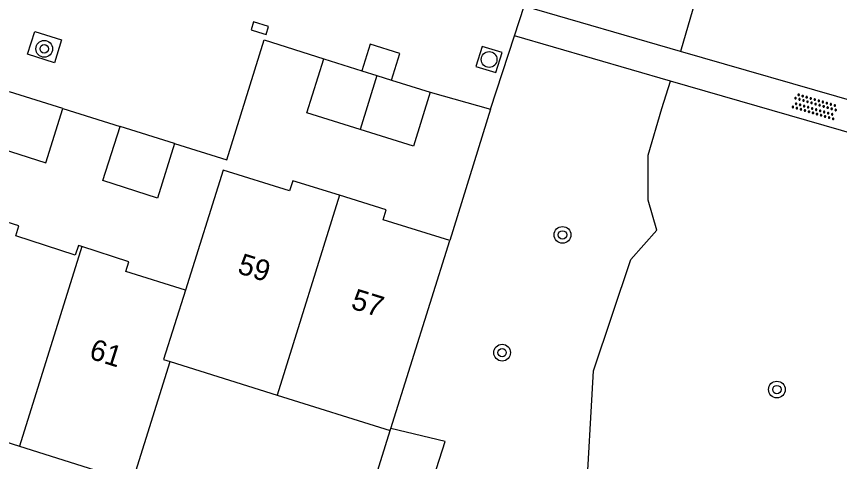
# Model space of a CAD drawing. Extents: x 137999 to 141000, y 397500 to 400501.
# Drawn here: x 138919.56 to 138958.85, y 399715.95 to 399737.2 of the extents above; entities that cross this region are included whole.
import ezdxf

# ---------------------------------------------------------------- set-up
doc = ezdxf.new("R2010")
doc.units = 0
for name, color, linetype in [('gg-afsc-erfafscheiding', 7, 'Continuous'), ('gg-anno-huisnummerreeks BGT', 7, 'Continuous'), ('gg-bbg-bijgebouw', 7, 'Continuous'), ('gg-bbg-gedigitaliseerde bebouwing', 7, 'Continuous'), ('gg-bbg-hoofdgebouw', 7, 'Continuous'), ('gg-bbg-tussenscheiding', 7, 'Continuous'), ('gg-knt-onverhard', 7, 'Continuous'), ('gg-knt-verharding', 7, 'Continuous'), ('gt-grn-groengrens', 7, 'Continuous'), ('gt-symb-boom', 7, 'Continuous'), ('gt-symb-kolk', 7, 'Continuous'), ('gt-symb-overige verharding', 7, 'Continuous'), ('gt-symb-rioolschacht', 7, 'Continuous')]:
    doc.layers.add(name, color=color, linetype=linetype)

# ---------------------------------------------------------------- blocks, each defined once
blk = doc.blocks.new('gt0-KOLK')
at = {"layer": 'gt-symb-kolk'}
blk.add_lwpolyline([(0, 0), (0.375, 0), (0.375, 0.4), (-0.375, 0.4), (-0.375, 0), (0, 0)], dxfattribs=at)
blk = doc.blocks.new('gt0-RS')
at = {"layer": 'gt-symb-rioolschacht'}
blk.add_lwpolyline([(-0.5, -0.5), (0.5, -0.5), (0.5, 0.5), (-0.5, 0.5)], close=True, dxfattribs=at)
blk.add_circle((0, 0), 0.375, dxfattribs=at)
blk = doc.blocks.new('gt0-BOOM')
at = {"layer": 'gt-symb-boom'}
for radius in [0.4, 0.2]:
    blk.add_circle((0, 0), radius, dxfattribs=at)
blk = doc.blocks.new('gt0-OVH')
at = {"layer": 'gt-symb-overige verharding'}
for points in [[(-0.972, 0.298), (-0.967, 0.308), (-0.965, 0.319), (-0.966, 0.33), (-0.971, 0.34), (-0.978, 0.348), (-0.988, 0.353), (-0.999, 0.355), (-1.01, 0.354), (-1.02, 0.349), (-1.028, 0.342), (-1.033, 0.332), (-1.035, 0.321), (-1.034, 0.31), (-1.029, 0.3), (-1.022, 0.292), (-1.012, 0.287), (-1.001, 0.285), (-0.99, 0.286), (-0.98, 0.291)], [(-0.872, 0.106), (-0.867, 0.116), (-0.865, 0.126), (-0.866, 0.137), (-0.871, 0.147), (-0.878, 0.156), (-0.888, 0.161), (-0.899, 0.163), (-0.91, 0.162), (-0.92, 0.157), (-0.928, 0.15), (-0.933, 0.14), (-0.935, 0.129), (-0.934, 0.118), (-0.929, 0.108), (-0.922, 0.1), (-0.912, 0.095), (-0.901, 0.092), (-0.89, 0.094), (-0.88, 0.098)], [(-0.772, 0.298), (-0.767, 0.308), (-0.765, 0.319), (-0.766, 0.33), (-0.771, 0.34), (-0.778, 0.348), (-0.788, 0.353), (-0.799, 0.355), (-0.81, 0.354), (-0.82, 0.349), (-0.828, 0.342), (-0.833, 0.332), (-0.835, 0.321), (-0.834, 0.31), (-0.829, 0.3), (-0.822, 0.292), (-0.812, 0.287), (-0.801, 0.285), (-0.79, 0.286), (-0.78, 0.291)], [(-0.672, 0.106), (-0.667, 0.116), (-0.665, 0.126), (-0.666, 0.137), (-0.671, 0.147), (-0.678, 0.156), (-0.688, 0.161), (-0.699, 0.163), (-0.71, 0.162), (-0.72, 0.157), (-0.728, 0.15), (-0.733, 0.14), (-0.735, 0.129), (-0.734, 0.118), (-0.729, 0.108), (-0.722, 0.1), (-0.712, 0.095), (-0.701, 0.092), (-0.69, 0.094), (-0.68, 0.098)], [(-0.572, 0.298), (-0.567, 0.308), (-0.565, 0.319), (-0.566, 0.33), (-0.571, 0.34), (-0.578, 0.348), (-0.588, 0.353), (-0.599, 0.355), (-0.61, 0.354), (-0.62, 0.349), (-0.628, 0.342), (-0.633, 0.332), (-0.635, 0.321), (-0.634, 0.31), (-0.629, 0.3), (-0.622, 0.292), (-0.612, 0.287), (-0.601, 0.285), (-0.59, 0.286), (-0.58, 0.291)], [(-0.472, 0.106), (-0.467, 0.116), (-0.465, 0.126), (-0.466, 0.137), (-0.471, 0.147), (-0.478, 0.156), (-0.488, 0.161), (-0.499, 0.163), (-0.51, 0.162), (-0.52, 0.157), (-0.528, 0.15), (-0.533, 0.14), (-0.535, 0.129), (-0.534, 0.118), (-0.529, 0.108), (-0.522, 0.1), (-0.512, 0.095), (-0.501, 0.092), (-0.49, 0.094), (-0.48, 0.098)], [(-0.372, 0.298), (-0.367, 0.308), (-0.365, 0.319), (-0.366, 0.33), (-0.371, 0.34), (-0.378, 0.348), (-0.388, 0.353), (-0.399, 0.355), (-0.41, 0.354), (-0.42, 0.349), (-0.428, 0.342), (-0.433, 0.332), (-0.435, 0.321), (-0.434, 0.31), (-0.429, 0.3), (-0.422, 0.292), (-0.412, 0.287), (-0.401, 0.285), (-0.39, 0.286), (-0.38, 0.291)], [(-0.272, 0.106), (-0.267, 0.116), (-0.265, 0.126), (-0.266, 0.137), (-0.271, 0.147), (-0.278, 0.156), (-0.288, 0.161), (-0.299, 0.163), (-0.31, 0.162), (-0.32, 0.157), (-0.328, 0.15), (-0.333, 0.14), (-0.335, 0.129), (-0.334, 0.118), (-0.329, 0.108), (-0.322, 0.1), (-0.312, 0.095), (-0.301, 0.092), (-0.29, 0.094), (-0.28, 0.098)], [(-0.172, 0.298), (-0.167, 0.308), (-0.165, 0.319), (-0.166, 0.33), (-0.171, 0.34), (-0.178, 0.348), (-0.188, 0.353), (-0.199, 0.355), (-0.21, 0.354), (-0.22, 0.349), (-0.228, 0.342), (-0.233, 0.332), (-0.235, 0.321), (-0.234, 0.31), (-0.229, 0.3), (-0.222, 0.292), (-0.212, 0.287), (-0.201, 0.285), (-0.19, 0.286), (-0.18, 0.291)], [(-0.072, 0.106), (-0.067, 0.116), (-0.065, 0.126), (-0.066, 0.137), (-0.071, 0.147), (-0.078, 0.156), (-0.088, 0.161), (-0.099, 0.163), (-0.11, 0.162), (-0.12, 0.157), (-0.128, 0.15), (-0.133, 0.14), (-0.135, 0.129), (-0.134, 0.118), (-0.129, 0.108), (-0.122, 0.1), (-0.112, 0.095), (-0.101, 0.092), (-0.09, 0.094), (-0.08, 0.098)], [(0.028, 0.298), (0.033, 0.308), (0.035, 0.319), (0.034, 0.33), (0.029, 0.34), (0.022, 0.348), (0.012, 0.353), (0.001, 0.355), (-0.01, 0.354), (-0.02, 0.349), (-0.028, 0.342), (-0.033, 0.332), (-0.035, 0.321), (-0.034, 0.31), (-0.029, 0.3), (-0.022, 0.292), (-0.012, 0.287), (-0.001, 0.285), (0.01, 0.286), (0.02, 0.291)], [(0.128, 0.106), (0.133, 0.116), (0.135, 0.126), (0.134, 0.137), (0.129, 0.147), (0.122, 0.156), (0.112, 0.161), (0.101, 0.163), (0.09, 0.162), (0.08, 0.157), (0.072, 0.15), (0.067, 0.14), (0.065, 0.129), (0.066, 0.118), (0.071, 0.108), (0.078, 0.1), (0.088, 0.095), (0.099, 0.092), (0.11, 0.094), (0.12, 0.098)], [(0.228, 0.298), (0.233, 0.308), (0.235, 0.319), (0.234, 0.33), (0.229, 0.34), (0.222, 0.348), (0.212, 0.353), (0.201, 0.355), (0.19, 0.354), (0.18, 0.349), (0.172, 0.342), (0.167, 0.332), (0.165, 0.321), (0.166, 0.31), (0.171, 0.3), (0.178, 0.292), (0.188, 0.287), (0.199, 0.285), (0.21, 0.286), (0.22, 0.291)], [(0.328, 0.106), (0.333, 0.116), (0.335, 0.126), (0.334, 0.137), (0.329, 0.147), (0.322, 0.156), (0.312, 0.161), (0.301, 0.163), (0.29, 0.162), (0.28, 0.157), (0.272, 0.15), (0.267, 0.14), (0.265, 0.129), (0.266, 0.118), (0.271, 0.108), (0.278, 0.1), (0.288, 0.095), (0.299, 0.092), (0.31, 0.094), (0.32, 0.098)], [(0.428, 0.298), (0.433, 0.308), (0.435, 0.319), (0.434, 0.33), (0.429, 0.34), (0.422, 0.348), (0.412, 0.353), (0.401, 0.355), (0.39, 0.354), (0.38, 0.349), (0.372, 0.342), (0.367, 0.332), (0.365, 0.321), (0.366, 0.31), (0.371, 0.3), (0.378, 0.292), (0.388, 0.287), (0.399, 0.285), (0.41, 0.286), (0.42, 0.291)], [(0.528, 0.106), (0.533, 0.116), (0.535, 0.126), (0.534, 0.137), (0.529, 0.147), (0.522, 0.156), (0.512, 0.161), (0.501, 0.163), (0.49, 0.162), (0.48, 0.157), (0.472, 0.15), (0.467, 0.14), (0.465, 0.129), (0.466, 0.118), (0.471, 0.108), (0.478, 0.1), (0.488, 0.095), (0.499, 0.092), (0.51, 0.094), (0.52, 0.098)], [(0.628, 0.298), (0.633, 0.308), (0.635, 0.319), (0.634, 0.33), (0.629, 0.34), (0.622, 0.348), (0.612, 0.353), (0.601, 0.355), (0.59, 0.354), (0.58, 0.349), (0.572, 0.342), (0.567, 0.332), (0.565, 0.321), (0.566, 0.31), (0.571, 0.3), (0.578, 0.292), (0.588, 0.287), (0.599, 0.285), (0.61, 0.286), (0.62, 0.291)], [(0.728, 0.106), (0.733, 0.116), (0.735, 0.126), (0.734, 0.137), (0.729, 0.147), (0.722, 0.156), (0.712, 0.161), (0.701, 0.163), (0.69, 0.162), (0.68, 0.157), (0.672, 0.15), (0.667, 0.14), (0.665, 0.129), (0.666, 0.118), (0.671, 0.108), (0.678, 0.1), (0.688, 0.095), (0.699, 0.092), (0.71, 0.094), (0.72, 0.098)], [(0.828, 0.298), (0.833, 0.308), (0.835, 0.319), (0.834, 0.33), (0.829, 0.34), (0.822, 0.348), (0.812, 0.353), (0.801, 0.355), (0.79, 0.354), (0.78, 0.349), (0.772, 0.342), (0.767, 0.332), (0.765, 0.321), (0.766, 0.31), (0.771, 0.3), (0.778, 0.292), (0.788, 0.287), (0.799, 0.285), (0.81, 0.286), (0.82, 0.291)], [(0.928, 0.106), (0.933, 0.116), (0.935, 0.126), (0.934, 0.137), (0.929, 0.147), (0.922, 0.156), (0.912, 0.161), (0.901, 0.163), (0.89, 0.162), (0.88, 0.157), (0.872, 0.15), (0.867, 0.14), (0.865, 0.129), (0.866, 0.118), (0.871, 0.108), (0.878, 0.1), (0.888, 0.095), (0.899, 0.092), (0.91, 0.094), (0.92, 0.098)], [(1.028, 0.298), (1.033, 0.308), (1.035, 0.319), (1.034, 0.33), (1.029, 0.34), (1.022, 0.348), (1.012, 0.353), (1.001, 0.355), (0.99, 0.354), (0.98, 0.349), (0.972, 0.342), (0.967, 0.332), (0.965, 0.321), (0.966, 0.31), (0.971, 0.3), (0.978, 0.292), (0.988, 0.287), (0.999, 0.285), (1.01, 0.286), (1.02, 0.291)], [(-0.972, -0.142), (-0.967, -0.132), (-0.965, -0.121), (-0.966, -0.11), (-0.971, -0.1), (-0.978, -0.092), (-0.988, -0.087), (-0.999, -0.085), (-1.01, -0.086), (-1.02, -0.091), (-1.028, -0.098), (-1.033, -0.108), (-1.035, -0.119), (-1.034, -0.13), (-1.029, -0.14), (-1.022, -0.148), (-1.012, -0.153), (-1.001, -0.155), (-0.99, -0.154), (-0.98, -0.149)], [(-0.872, -0.334), (-0.867, -0.324), (-0.865, -0.314), (-0.866, -0.303), (-0.871, -0.293), (-0.878, -0.284), (-0.888, -0.279), (-0.899, -0.277), (-0.91, -0.278), (-0.92, -0.283), (-0.928, -0.29), (-0.933, -0.3), (-0.935, -0.311), (-0.934, -0.322), (-0.929, -0.332), (-0.922, -0.34), (-0.912, -0.345), (-0.901, -0.348), (-0.89, -0.346), (-0.88, -0.342)], [(-0.772, -0.142), (-0.767, -0.132), (-0.765, -0.121), (-0.766, -0.11), (-0.771, -0.1), (-0.778, -0.092), (-0.788, -0.087), (-0.799, -0.085), (-0.81, -0.086), (-0.82, -0.091), (-0.828, -0.098), (-0.833, -0.108), (-0.835, -0.119), (-0.834, -0.13), (-0.829, -0.14), (-0.822, -0.148), (-0.812, -0.153), (-0.801, -0.155), (-0.79, -0.154), (-0.78, -0.149)], [(-0.672, -0.334), (-0.667, -0.324), (-0.665, -0.314), (-0.666, -0.303), (-0.671, -0.293), (-0.678, -0.284), (-0.688, -0.279), (-0.699, -0.277), (-0.71, -0.278), (-0.72, -0.283), (-0.728, -0.29), (-0.733, -0.3), (-0.735, -0.311), (-0.734, -0.322), (-0.729, -0.332), (-0.722, -0.34), (-0.712, -0.345), (-0.701, -0.348), (-0.69, -0.346), (-0.68, -0.342)], [(-0.572, -0.142), (-0.567, -0.132), (-0.565, -0.121), (-0.566, -0.11), (-0.571, -0.1), (-0.578, -0.092), (-0.588, -0.087), (-0.599, -0.085), (-0.61, -0.086), (-0.62, -0.091), (-0.628, -0.098), (-0.633, -0.108), (-0.635, -0.119), (-0.634, -0.13), (-0.629, -0.14), (-0.622, -0.148), (-0.612, -0.153), (-0.601, -0.155), (-0.59, -0.154), (-0.58, -0.149)], [(-0.472, -0.334), (-0.467, -0.324), (-0.465, -0.314), (-0.466, -0.303), (-0.471, -0.293), (-0.478, -0.284), (-0.488, -0.279), (-0.499, -0.277), (-0.51, -0.278), (-0.52, -0.283), (-0.528, -0.29), (-0.533, -0.3), (-0.535, -0.311), (-0.534, -0.322), (-0.529, -0.332), (-0.522, -0.34), (-0.512, -0.345), (-0.501, -0.348), (-0.49, -0.346), (-0.48, -0.342)], [(-0.372, -0.142), (-0.367, -0.132), (-0.365, -0.121), (-0.366, -0.11), (-0.371, -0.1), (-0.378, -0.092), (-0.388, -0.087), (-0.399, -0.085), (-0.41, -0.086), (-0.42, -0.091), (-0.428, -0.098), (-0.433, -0.108), (-0.435, -0.119), (-0.434, -0.13), (-0.429, -0.14), (-0.422, -0.148), (-0.412, -0.153), (-0.401, -0.155), (-0.39, -0.154), (-0.38, -0.149)], [(-0.272, -0.334), (-0.267, -0.324), (-0.265, -0.314), (-0.266, -0.303), (-0.271, -0.293), (-0.278, -0.284), (-0.288, -0.279), (-0.299, -0.277), (-0.31, -0.278), (-0.32, -0.283), (-0.328, -0.29), (-0.333, -0.3), (-0.335, -0.311), (-0.334, -0.322), (-0.329, -0.332), (-0.322, -0.34), (-0.312, -0.345), (-0.301, -0.348), (-0.29, -0.346), (-0.28, -0.342)], [(-0.172, -0.142), (-0.167, -0.132), (-0.165, -0.121), (-0.166, -0.11), (-0.171, -0.1), (-0.178, -0.092), (-0.188, -0.087), (-0.199, -0.085), (-0.21, -0.086), (-0.22, -0.091), (-0.228, -0.098), (-0.233, -0.108), (-0.235, -0.119), (-0.234, -0.13), (-0.229, -0.14), (-0.222, -0.148), (-0.212, -0.153), (-0.201, -0.155), (-0.19, -0.154), (-0.18, -0.149)], [(-0.072, -0.334), (-0.067, -0.324), (-0.065, -0.314), (-0.066, -0.303), (-0.071, -0.293), (-0.078, -0.284), (-0.088, -0.279), (-0.099, -0.277), (-0.11, -0.278), (-0.12, -0.283), (-0.128, -0.29), (-0.133, -0.3), (-0.135, -0.311), (-0.134, -0.322), (-0.129, -0.332), (-0.122, -0.34), (-0.112, -0.345), (-0.101, -0.348), (-0.09, -0.346), (-0.08, -0.342)], [(0.028, -0.142), (0.033, -0.132), (0.035, -0.121), (0.034, -0.11), (0.029, -0.1), (0.022, -0.092), (0.012, -0.087), (0.001, -0.085), (-0.01, -0.086), (-0.02, -0.091), (-0.028, -0.098), (-0.033, -0.108), (-0.035, -0.119), (-0.034, -0.13), (-0.029, -0.14), (-0.022, -0.148), (-0.012, -0.153), (-0.001, -0.155), (0.01, -0.154), (0.02, -0.149)], [(0.128, -0.334), (0.133, -0.324), (0.135, -0.314), (0.134, -0.303), (0.129, -0.293), (0.122, -0.284), (0.112, -0.279), (0.101, -0.277), (0.09, -0.278), (0.08, -0.283), (0.072, -0.29), (0.067, -0.3), (0.065, -0.311), (0.066, -0.322), (0.071, -0.332), (0.078, -0.34), (0.088, -0.345), (0.099, -0.348), (0.11, -0.346), (0.12, -0.342)], [(0.228, -0.142), (0.233, -0.132), (0.235, -0.121), (0.234, -0.11), (0.229, -0.1), (0.222, -0.092), (0.212, -0.087), (0.201, -0.085), (0.19, -0.086), (0.18, -0.091), (0.172, -0.098), (0.167, -0.108), (0.165, -0.119), (0.166, -0.13), (0.171, -0.14), (0.178, -0.148), (0.188, -0.153), (0.199, -0.155), (0.21, -0.154), (0.22, -0.149)], [(0.328, -0.334), (0.333, -0.324), (0.335, -0.314), (0.334, -0.303), (0.329, -0.293), (0.322, -0.284), (0.312, -0.279), (0.301, -0.277), (0.29, -0.278), (0.28, -0.283), (0.272, -0.29), (0.267, -0.3), (0.265, -0.311), (0.266, -0.322), (0.271, -0.332), (0.278, -0.34), (0.288, -0.345), (0.299, -0.348), (0.31, -0.346), (0.32, -0.342)], [(0.428, -0.142), (0.433, -0.132), (0.435, -0.121), (0.434, -0.11), (0.429, -0.1), (0.422, -0.092), (0.412, -0.087), (0.401, -0.085), (0.39, -0.086), (0.38, -0.091), (0.372, -0.098), (0.367, -0.108), (0.365, -0.119), (0.366, -0.13), (0.371, -0.14), (0.378, -0.148), (0.388, -0.153), (0.399, -0.155), (0.41, -0.154), (0.42, -0.149)], [(0.528, -0.334), (0.533, -0.324), (0.535, -0.314), (0.534, -0.303), (0.529, -0.293), (0.522, -0.284), (0.512, -0.279), (0.501, -0.277), (0.49, -0.278), (0.48, -0.283), (0.472, -0.29), (0.467, -0.3), (0.465, -0.311), (0.466, -0.322), (0.471, -0.332), (0.478, -0.34), (0.488, -0.345), (0.499, -0.348), (0.51, -0.346), (0.52, -0.342)], [(0.628, -0.142), (0.633, -0.132), (0.635, -0.121), (0.634, -0.11), (0.629, -0.1), (0.622, -0.092), (0.612, -0.087), (0.601, -0.085), (0.59, -0.086), (0.58, -0.091), (0.572, -0.098), (0.567, -0.108), (0.565, -0.119), (0.566, -0.13), (0.571, -0.14), (0.578, -0.148), (0.588, -0.153), (0.599, -0.155), (0.61, -0.154), (0.62, -0.149)], [(0.728, -0.334), (0.733, -0.324), (0.735, -0.314), (0.734, -0.303), (0.729, -0.293), (0.722, -0.284), (0.712, -0.279), (0.701, -0.277), (0.69, -0.278), (0.68, -0.283), (0.672, -0.29), (0.667, -0.3), (0.665, -0.311), (0.666, -0.322), (0.671, -0.332), (0.678, -0.34), (0.688, -0.345), (0.699, -0.348), (0.71, -0.346), (0.72, -0.342)], [(0.828, -0.142), (0.833, -0.132), (0.835, -0.121), (0.834, -0.11), (0.829, -0.1), (0.822, -0.092), (0.812, -0.087), (0.801, -0.085), (0.79, -0.086), (0.78, -0.091), (0.772, -0.098), (0.767, -0.108), (0.765, -0.119), (0.766, -0.13), (0.771, -0.14), (0.778, -0.148), (0.788, -0.153), (0.799, -0.155), (0.81, -0.154), (0.82, -0.149)], [(0.928, -0.334), (0.933, -0.324), (0.935, -0.314), (0.934, -0.303), (0.929, -0.293), (0.922, -0.284), (0.912, -0.279), (0.901, -0.277), (0.89, -0.278), (0.88, -0.283), (0.872, -0.29), (0.867, -0.3), (0.865, -0.311), (0.866, -0.322), (0.871, -0.332), (0.878, -0.34), (0.888, -0.345), (0.899, -0.348), (0.91, -0.346), (0.92, -0.342)], [(1.028, -0.142), (1.033, -0.132), (1.035, -0.121), (1.034, -0.11), (1.029, -0.1), (1.022, -0.092), (1.012, -0.087), (1.001, -0.085), (0.99, -0.086), (0.98, -0.091), (0.972, -0.098), (0.967, -0.108), (0.965, -0.119), (0.966, -0.13), (0.971, -0.14), (0.978, -0.148), (0.988, -0.153), (0.999, -0.155), (1.01, -0.154), (1.02, -0.149)]]:
    blk.add_lwpolyline(points, close=True, dxfattribs=at)

msp = doc.modelspace()

# ---------------------------------------------------------------- linework, layer by layer
at = {"layer": 'gg-afsc-erfafscheiding'}
msp.add_line((138942.19, 399732.77), (138940.24, 399726.5), dxfattribs=at)
msp.add_lwpolyline([(138931.682, 399699.109), (138934.072, 399698.388), (138940.025, 399716.91), (138937.434, 399717.521)], dxfattribs=at)
at = {"layer": 'gg-bbg-bijgebouw'}
for p, q in [((138934.23, 399735.17), (138936.05, 399734.604)), ((138936.05, 399734.604), (138936.77, 399734.38)), ((138936.77, 399734.38), (138937.466, 399734.164)), ((138937.466, 399734.164), (138939.31, 399733.59)), ((138921.77, 399732.8), (138919.229, 399733.595)), ((138927.11, 399731.13), (138924.51, 399731.95))]:
    msp.add_line(p, q, dxfattribs=at)
for points in [[(138935.969, 399731.804), (138933.42, 399732.6), (138934.23, 399735.17)], [(138939.31, 399733.59), (138938.51, 399731.01), (138935.969, 399731.804)], [(138918.418, 399731.021), (138920.96, 399730.22), (138921.77, 399732.8)], [(138927.11, 399731.13), (138926.29, 399728.53), (138923.68, 399729.37), (138924.51, 399731.95)]]:
    msp.add_lwpolyline(points, dxfattribs=at)
at = {"layer": 'gg-bbg-gedigitaliseerde bebouwing'}
for p, q in [((138937.434, 399717.521), (138940.24, 399726.5)), ((138926.899, 399720.721), (138932.006, 399719.121)), ((138932.006, 399719.121), (138937.406, 399717.43)), ((138914.468, 399718.322), (138919.712, 399716.679)), ((138937.406, 399717.43), (138937.434, 399717.521))]:
    msp.add_line(p, q, dxfattribs=at)
msp.add_lwpolyline([(138919.712, 399716.679), (138925.104, 399714.99), (138926.899, 399720.721)], dxfattribs=at)
at = {"layer": 'gg-bbg-hoofdgebouw'}
for points in [[(138934.98, 399728.665), (138932.75, 399729.36), (138932.6, 399728.88), (138929.42, 399729.87), (138927.63, 399724.13)], [(138940.24, 399726.5), (138937.06, 399727.49), (138937.21, 399727.97), (138934.98, 399728.665)], [(138922.682, 399726.218), (138922.52, 399726.27), (138922.37, 399725.8), (138919.53, 399726.72), (138919.68, 399727.2), (138917.435, 399727.898)], [(138927.63, 399724.13), (138924.78, 399725.02), (138924.93, 399725.49), (138922.682, 399726.218)]]:
    msp.add_lwpolyline(points, dxfattribs=at)
at = {"layer": 'gg-bbg-tussenscheiding'}
for p, q in [((138936.77, 399734.38), (138935.969, 399731.804)), ((138934.98, 399728.665), (138932.006, 399719.121)), ((138922.682, 399726.218), (138919.712, 399716.679))]:
    msp.add_line(p, q, dxfattribs=at)
msp.add_lwpolyline([(138927.63, 399724.13), (138926.585, 399720.819), (138926.899, 399720.721)], dxfattribs=at)
at = {"layer": 'gg-knt-onverhard'}
for p, q in [((138951.261, 399735.534), (138943.793, 399737.699)), ((138950.786, 399734.111), (138943.329, 399736.272)), ((138965.509, 399731.405), (138951.261, 399735.534)), ((138965.079, 399729.968), (138950.786, 399734.111))]:
    msp.add_line(p, q, dxfattribs=at)
at = {"layer": 'gg-knt-verharding'}
for p, q in [((138943.329, 399736.272), (138943.793, 399737.699)), ((138942.19, 399732.77), (138943.329, 399736.272)), ((138939.31, 399733.59), (138942.19, 399732.77)), ((138921.77, 399732.8), (138924.51, 399731.95))]:
    msp.add_line(p, q, dxfattribs=at)
for points in [[(138920.432, 399736.488), (138921.719, 399736.082), (138921.375, 399734.988), (138920.088, 399735.394), (138920.432, 399736.488)], [(138927.11, 399731.13), (138929.6, 399730.35), (138931.38, 399736.09), (138934.23, 399735.17)], [(138937.466, 399734.164), (138937.859, 399735.428), (138936.446, 399735.876), (138936.05, 399734.604)]]:
    msp.add_lwpolyline(points, dxfattribs=at)
at = {"layer": 'gt-grn-groengrens'}
msp.add_line((138931.682, 399699.109), (138937.406, 399717.43), dxfattribs=at)
for points in [[(138987.104, 399857.899), (138970.031, 399803.08), (138961.673, 399775.811), (138960.542, 399772.893), (138959.947, 399770.452), (138959.828, 399768.606), (138959.947, 399766.879), (138960.354, 399765.754), (138959.493, 399765.231), (138956.048, 399762.344), (138955.675, 399759.176), (138954.185, 399755.916), (138954.092, 399752.097), (138954.279, 399748.743), (138954.465, 399742.409), (138953.254, 399740.08), (138951.951, 399737.938), (138951.261, 399735.534)], [(138946.736, 399713.86), (138947.108, 399720.287), (138948.878, 399725.597), (138950.128, 399727.004), (138949.716, 399728.436), (138949.716, 399730.579), (138950.368, 399732.814), (138950.786, 399734.111)]]:
    msp.add_lwpolyline(points, dxfattribs=at)

# ---------------------------------------------------------------- block references
at = {"layer": 'gt-symb-boom'}
for p in [(138920.889, 399735.656), (138945.625, 399726.772), (138942.742, 399721.15), (138955.858, 399719.388)]:
    msp.add_blockref('gt0-BOOM', p, dxfattribs=at)
at = {"layer": 'gt-symb-kolk', "rotation": -17.401887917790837}
msp.add_blockref('gt0-KOLK', (138931.118, 399736.457), dxfattribs=at)
at = {"layer": 'gt-symb-overige verharding', "rotation": 163.6136943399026}
msp.add_blockref('gt0-OVH', (138957.671, 399732.903), dxfattribs=at)
at = {"layer": 'gt-symb-rioolschacht', "rotation": -17.40188791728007}
msp.add_blockref('gt0-RS', (138942.122, 399735.146), dxfattribs=at)

# ---------------------------------------------------------------- texts
at = {"layer": 'gg-anno-huisnummerreeks BGT'}
for s, rotation, p in [('59', 342.7, (138930.063, 399724.957)), ('57', 342.7, (138935.477, 399723.27)), ('61', 342.4, (138922.98, 399720.884))]:
    msp.add_text(s, height=1, rotation=rotation, dxfattribs=at).set_placement(p)

doc.saveas('drawing.dxf')
